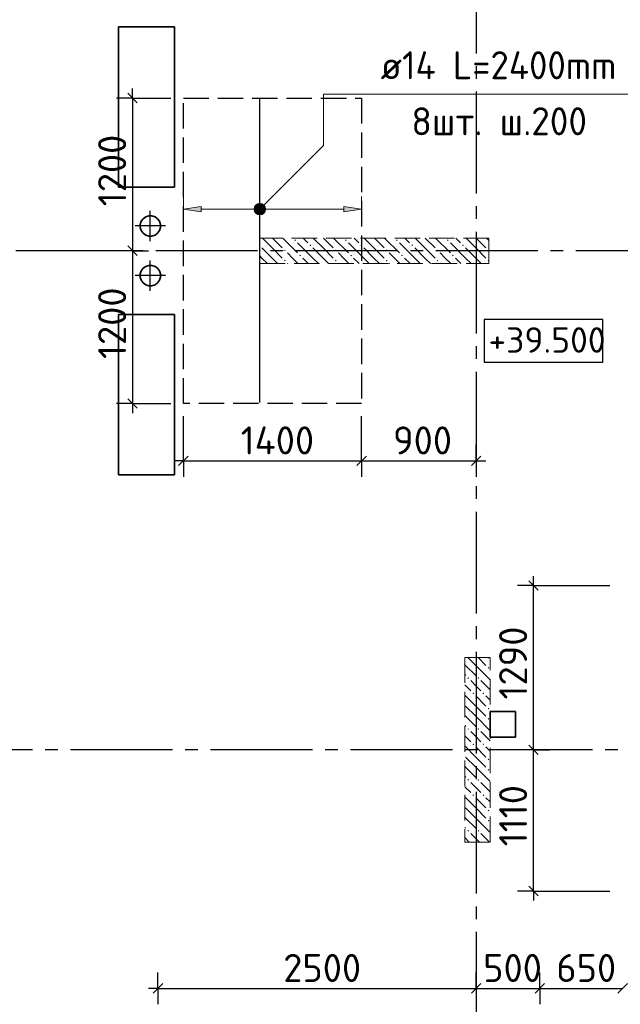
# Model space of a CAD drawing. Header units: millimetres. Extents: x 40580 to 1930067, y -240640 to 81020.
# Tile 333 of 656: x 1000484 to 1005202, y -217819 to -210084. Entities that reach past the tile are written whole.
import ezdxf

# ---------------------------------------------------------------- set-up
doc = ezdxf.new("R2010")
doc.units = ezdxf.units.MM
for name, pattern in [('______2', [270, 200, -70]), ('______5', [1100, 800, -100, 100, -100]), ('CENTER', [2, 1.25, -0.25, 0.25, -0.25])]:
    doc.linetypes.add(name, pattern=pattern)
for name, color, linetype, lineweight in [('Standard', 7, 'Continuous', 25), ('Высотные отметки', 7, 'Continuous', 25), ('ДОП Верх по Х', 7, 'Continuous', 25), ('ЖБ Перекрытие верхний уровень', 7, 'Continuous', 35), ('ОСИ', 7, 'CENTER', 15), ('Позиционная метка номер позиции', 7, 'Continuous', 13), ('Примечания', 7, 'Continuous', 13)]:
    doc.layers.add(name, color=color, linetype=linetype, lineweight=lineweight)
doc.layers.add('ЖБ Пилон', color=7, linetype='______2', lineweight=13, true_color=0xa0a0a0)
doc.styles.add('GOST 2.304', font='isocpeur.ttf', dxfattribs={"width": 0.8})
doc.styles.add('ISOCPEUR', font='isocpeur.ttf')

msp = doc.modelspace()

# ---------------------------------------------------------------- hatches: boundary and pattern name
at = {"layer": 'ДОП Верх по Х', "linetype": 'Continuous', "lineweight": 13, "transparency": 33554687}
for points in [[(1002337.9, -211554.2), (1002351.4, -211605.2), (1002351.4, -211540.7)], [(1002351.4, -211540.7), (1002370.1, -211610.4), (1002370.1, -211535.4)], [(1002351.4, -211540.7), (1002351.4, -211605.2), (1002370.1, -211610.4)], [(1002370.1, -211535.4), (1002370.1, -211610.4), (1002388.9, -211605.2)], [(1002370.1, -211535.4), (1002388.9, -211605.2), (1002388.9, -211540.7)], [(1002388.9, -211540.7), (1002388.9, -211605.2), (1002402.4, -211591.7)], [(1002388.9, -211540.7), (1002402.4, -211591.7), (1002402.4, -211554.2)], [(1002337.9, -211591.7), (1002337.9, -211554.2), (1002332.6, -211572.9)], [(1002337.9, -211554.2), (1002337.9, -211591.7), (1002351.4, -211605.2)], [(1002402.4, -211554.2), (1002402.4, -211591.7), (1002407.6, -211572.9)], [(1003030.1, -211592.9), (1003170.1, -211572.9), (1003030.1, -211552.9)]]:
    msp.add_hatch(color=7, dxfattribs=at).paths.add_polyline_path(points)
msp.add_hatch(color=7, dxfattribs=at).paths.add_polyline_path([(1001910.1, -211592.9), (1001770.1, -211572.9), (1001910.1, -211552.9)], flags=16)
at = {"layer": 'ЖБ Пилон', "linetype": 'Continuous', "lineweight": -3, "transparency": 33554687}
for points in [[(1002370.1, -211853), (1002373.6, -211856.5), (1002370.1, -211860)], [(1002640.6, -211816.5), (1002647.1, -211810), (1002653.6, -211816.5), (1002647.1, -211823)], [(1002760.6, -211856.5), (1002767.1, -211850), (1002773.6, -211856.5), (1002767.1, -211863)], [(1003040.6, -211816.5), (1003047.1, -211810), (1003053.6, -211816.5), (1003047.1, -211823)], [(1003160.6, -211856.5), (1003167.1, -211850), (1003173.6, -211856.5), (1003167.1, -211863)], [(1003440.6, -211816.5), (1003447.1, -211810), (1003453.6, -211816.5), (1003447.1, -211823)], [(1003560.6, -211856.5), (1003567.1, -211850), (1003573.6, -211856.5), (1003567.1, -211863)], [(1003840.6, -211816.5), (1003847.1, -211810), (1003853.6, -211816.5), (1003847.1, -211823)], [(1003960.6, -211856.5), (1003967.1, -211850), (1003973.6, -211856.5), (1003967.1, -211863)], [(1002560.6, -211896.5), (1002567.1, -211890), (1002573.6, -211896.5), (1002567.1, -211903)], [(1002680.6, -211936.5), (1002687.1, -211930), (1002693.6, -211936.5), (1002687.1, -211943)], [(1002960.6, -211896.5), (1002967.1, -211890), (1002973.6, -211896.5), (1002967.1, -211903)], [(1003080.6, -211936.5), (1003087.1, -211930), (1003093.6, -211936.5), (1003087.1, -211943)], [(1003360.6, -211896.5), (1003367.1, -211890), (1003373.6, -211896.5), (1003367.1, -211903)], [(1003480.6, -211936.5), (1003487.1, -211930), (1003493.6, -211936.5), (1003487.1, -211943)], [(1003760.6, -211896.5), (1003767.1, -211890), (1003773.6, -211896.5), (1003767.1, -211903)], [(1003880.6, -211936.5), (1003887.1, -211930), (1003893.6, -211936.5), (1003887.1, -211943)], [(1004160.6, -211896.5), (1004167.1, -211890), (1004170.1, -211893), (1004170.1, -211900), (1004167.1, -211903)], [(1002560.6, -211976.5), (1002567.1, -211970), (1002573.6, -211976.5), (1002567.1, -211983)], [(1002960.6, -211976.5), (1002967.1, -211970), (1002973.6, -211976.5), (1002967.1, -211983)], [(1003360.6, -211976.5), (1003367.1, -211970), (1003373.6, -211976.5), (1003367.1, -211983)], [(1003760.6, -211976.5), (1003767.1, -211970), (1003773.6, -211976.5), (1003767.1, -211983)], [(1004160.6, -211976.5), (1004167.1, -211970), (1004170.1, -211973.1), (1004170.1, -211980), (1004167.1, -211983)], [(1004160.6, -215096.5), (1004162.5, -215094.6), (1004171.7, -215094.6), (1004173.6, -215096.5), (1004167.1, -215103)], [(1004160.6, -215176.5), (1004167.1, -215170), (1004173.6, -215176.5), (1004167.1, -215183)], [(1004000.6, -215256.5), (1004007.1, -215250), (1004013.6, -215256.5), (1004007.1, -215263)], [(1004080.6, -215256.5), (1004087.1, -215250), (1004093.6, -215256.5), (1004087.1, -215263)], [(1004040.6, -215376.5), (1004047.1, -215370), (1004053.6, -215376.5), (1004047.1, -215383)], [(1004120.6, -215376.5), (1004127.1, -215370), (1004133.6, -215376.5), (1004127.1, -215383)], [(1004160.6, -215496.5), (1004167.1, -215490), (1004173.6, -215496.5), (1004167.1, -215503)], [(1004160.6, -215576.5), (1004167.1, -215570), (1004173.6, -215576.5), (1004167.1, -215583)], [(1004000.6, -215656.5), (1004007.1, -215650), (1004013.6, -215656.5), (1004007.1, -215663)], [(1004080.6, -215656.5), (1004087.1, -215650), (1004093.6, -215656.5), (1004087.1, -215663)], [(1004040.6, -215776.5), (1004047.1, -215770), (1004053.6, -215776.5), (1004047.1, -215783)], [(1004120.6, -215776.5), (1004127.1, -215770), (1004133.6, -215776.5), (1004127.1, -215783)], [(1004160.6, -215896.5), (1004167.1, -215890), (1004173.6, -215896.5), (1004167.1, -215903)], [(1004160.6, -215976.5), (1004167.1, -215970), (1004173.6, -215976.5), (1004167.1, -215983)], [(1004000.6, -216056.5), (1004007.1, -216050), (1004013.6, -216056.5), (1004007.1, -216063)], [(1004080.6, -216056.5), (1004087.1, -216050), (1004093.6, -216056.5), (1004087.1, -216063)], [(1004040.6, -216176.5), (1004047.1, -216170), (1004053.6, -216176.5), (1004047.1, -216183)], [(1004120.6, -216176.5), (1004127.1, -216170), (1004133.6, -216176.5), (1004127.1, -216183)], [(1004160.6, -216296.5), (1004167.1, -216290), (1004173.6, -216296.5), (1004167.1, -216303)], [(1004160.6, -216376.5), (1004167.1, -216370), (1004173.6, -216376.5), (1004167.1, -216383)], [(1004000.6, -216456.5), (1004007.1, -216450), (1004013.6, -216456.5), (1004007.1, -216463)], [(1004080.6, -216456.5), (1004087.1, -216450), (1004093.6, -216456.5), (1004087.1, -216463)]]:
    msp.add_hatch(color=7, dxfattribs=at).paths.add_polyline_path(points, flags=16)
at = {"layer": 'Позиционная метка номер позиции', "linetype": 'Continuous', "lineweight": 13, "transparency": 33554687}
for points in [[(1002326.9, -211561.5), (1002402, -211604.7), (1002338.3, -211541.1)], [(1002338.3, -211541.1), (1002413.4, -211584.4), (1002358.7, -211529.6)], [(1002338.3, -211541.1), (1002402, -211604.7), (1002413.4, -211584.4)], [(1002358.7, -211529.6), (1002413.4, -211584.4), (1002413.4, -211561.5)], [(1002358.7, -211529.6), (1002413.4, -211561.5), (1002381.6, -211529.6)], [(1002381.6, -211529.6), (1002413.4, -211561.5), (1002402, -211541.1)], [(1002326.9, -211584.4), (1002381.6, -211616.2), (1002326.9, -211561.5)], [(1002326.9, -211561.5), (1002381.6, -211616.2), (1002402, -211604.7)], [(1002358.7, -211616.2), (1002326.9, -211584.4), (1002338.3, -211604.7)], [(1002326.9, -211584.4), (1002358.7, -211616.2), (1002381.6, -211616.2)]]:
    msp.add_hatch(color=7, dxfattribs=at).paths.add_polyline_path(points)

# ---------------------------------------------------------------- linework, layer by layer
at = {"layer": 'Standard', "color": 7, "linetype": 'Continuous', "lineweight": 25, "transparency": 33554687}
for p, q in [((1001332.6, -210662.1), (1001407.6, -210737.1)), ((1001332.6, -211862.1), (1001407.6, -211937.1)), ((1001332.6, -213062.1), (1001407.6, -213137.1)), ((1001732.6, -213587), (1001807.6, -213512)), ((1003132.6, -213587), (1003207.6, -213512)), ((1004032.6, -213587), (1004107.6, -213512)), ((1004557.7, -214567.1), (1004482.7, -214492.1)), ((1004557.7, -215857.1), (1004482.7, -215782.2)), ((1004557.7, -216967.1), (1004482.7, -216892.1)), ((1001532.6, -217731.3), (1001607.6, -217656.3)), ((1004032.6, -217731.3), (1004107.6, -217656.3)), ((1004532.6, -217731.3), (1004607.6, -217656.3)), ((1005182.6, -217731.3), (1005257.6, -217656.3))]:
    msp.add_line(p, q, dxfattribs=at)
at = {"layer": 'Standard', "color": 7, "linetype": 'Continuous', "lineweight": -3, "transparency": 33554687}
for p, q in [((1001370.1, -210699.6), (1001370.1, -210624.6)), ((1001370.1, -211899.6), (1001370.1, -213099.6)), ((1001370.1, -213099.6), (1001370.1, -213174.6)), ((1001770.1, -213549.5), (1001695.1, -213549.5)), ((1001770.1, -213549.5), (1003170.1, -213549.5)), ((1003170.1, -213549.5), (1004070.1, -213549.5)), ((1004070.1, -213549.5), (1004145.1, -213549.5)), ((1004520.2, -214529.6), (1004520.2, -214454.6)), ((1004520.2, -215819.6), (1004520.2, -214529.6)), ((1004520.2, -216929.6), (1004520.2, -217004.6)), ((1001570.1, -217693.8), (1001495.1, -217693.8)), ((1001570.1, -217693.8), (1004070.1, -217693.8)), ((1004070.1, -217693.8), (1004570.1, -217693.8)), ((1004570.1, -217693.8), (1005220.1, -217693.8))]:
    msp.add_line(p, q, dxfattribs=at)
at = {"layer": 'Standard', "color": 251, "linetype": 'Continuous', "lineweight": -3, "true_color": 0x656565, "transparency": 33554687}
for p, q in [((1001370.1, -210699.6), (1001245.1, -210699.6)), ((1001370.1, -210699.6), (1001495.1, -210699.6)), ((1001370.1, -210699.6), (1001670.1, -210699.6)), ((1001370.1, -211899.6), (1001245.1, -211899.6)), ((1001370.1, -211899.6), (1001495.1, -211899.6)), ((1001370.1, -211899.6), (1001370.1, -211899.6)), ((1001370.1, -213099.6), (1001245.1, -213099.6)), ((1001370.1, -213099.6), (1001495.1, -213099.6)), ((1001370.1, -213099.6), (1001670.1, -213099.6)), ((1001770.1, -213549.5), (1001770.1, -213199.6)), ((1001770.1, -213549.5), (1001770.1, -213424.5)), ((1003170.1, -213549.5), (1003170.1, -213424.5)), ((1004070.1, -213549.5), (1004070.1, -213424.5)), ((1001770.1, -213549.5), (1001770.1, -213674.5)), ((1003170.1, -213549.5), (1003170.1, -213674.5)), ((1004070.1, -213549.5), (1004070.1, -213674.5)), ((1004070.1, -213549.5), (1004070.1, -213549.5)), ((1004520.2, -214529.6), (1004395.2, -214529.6)), ((1004520.2, -214529.6), (1004645.2, -214529.6)), ((1004520.2, -214529.6), (1005120.1, -214529.6)), ((1004520.2, -215819.6), (1004395.2, -215819.6)), ((1004520.2, -215819.6), (1004645.2, -215819.6)), ((1004520.2, -215819.6), (1004520.2, -215819.6)), ((1004520.2, -216929.6), (1004395.2, -216929.6)), ((1004520.2, -216929.6), (1004645.2, -216929.6)), ((1004520.2, -216929.6), (1005120.1, -216929.6)), ((1001570.1, -217693.8), (1001570.1, -217568.8)), ((1004070.1, -217693.8), (1004070.1, -217568.8)), ((1004570.1, -217693.8), (1004570.1, -217568.8)), ((1001570.1, -217693.8), (1001570.1, -217818.8)), ((1001570.1, -217693.8), (1001570.1, -217794.6)), ((1004070.1, -217693.8), (1004070.1, -217818.8)), ((1004070.1, -217693.8), (1004070.1, -217693.8)), ((1004570.1, -217693.8), (1004570.1, -217818.8)), ((1004570.1, -217693.8), (1004570.1, -217794.6))]:
    msp.add_line(p, q, dxfattribs=at)
at = {"layer": 'Standard', "color": 8, "linetype": '______5', "lineweight": -3, "transparency": 33554687}
for p, q in [((1001510.1, -211824.1), (1001510.1, -211585.1)), ((1001629.7, -211704.6), (1001390.6, -211704.6)), ((1001510.1, -212214.2), (1001510.1, -211975.1)), ((1001629.7, -212094.6), (1001390.6, -212094.6))]:
    msp.add_line(p, q, dxfattribs=at)
at = {"layer": 'Standard', "color": 7, "linetype": 'Continuous', "lineweight": -3, "transparency": 33554687}
for points in [[(1001370.1, -210699.6), (1001370.1, -211630.9), (1001370.1, -211630.9), (1001370.1, -211899.6)], [(1004520.2, -216929.6), (1004520.2, -216639.5), (1004520.2, -216639.5), (1004520.2, -215819.6)]]:
    msp.add_lwpolyline(points, dxfattribs=at)
at = {"layer": 'Standard', "color": 251, "linetype": 'Continuous', "lineweight": -3, "true_color": 0x656565, "transparency": 33554687}
msp.add_lwpolyline([(1003170.1, -213549.5), (1003170.1, -213532.5), (1003170.1, -213532.5), (1003170.1, -213199.6)], dxfattribs=at)
at = {"layer": 'Высотные отметки', "color": 7, "linetype": 'Continuous', "lineweight": -3, "transparency": 33554687}
msp.add_lwpolyline([(1004132.2, -212773.8), (1005063.8, -212773.8), (1005063.8, -212440.5), (1004132.2, -212440.5), (1004132.2, -212773.8)], dxfattribs=at)
at = {"layer": 'ДОП Верх по Х', "color": 7, "linetype": 'Continuous', "lineweight": -3, "transparency": 33554687}
msp.add_line((1002370.1, -213092.6), (1002370.1, -210706.6), dxfattribs=at)
at = {"layer": 'ДОП Верх по Х', "color": 251, "linetype": 'Continuous', "lineweight": 13, "true_color": 0x494949, "transparency": 33554687}
for p, q in [((1001770.1, -211572.9), (1001770.1, -211472.9)), ((1002370.1, -211535.4), (1002370.1, -211535.4)), ((1003170.1, -211572.9), (1003170.1, -211472.9)), ((1001770.1, -211572.9), (1001910.1, -211552.9)), ((1001910.1, -211592.9), (1001770.1, -211572.9)), ((1001770.1, -211572.9), (1001770.1, -211672.9)), ((1001770.1, -211572.9), (1001770.1, -211572.9)), ((1001910.1, -211552.9), (1001910.1, -211592.9)), ((1001910.1, -211572.9), (1002340.1, -211572.9)), ((1002370.1, -211610.4), (1002370.1, -211610.4)), ((1002400.1, -211572.9), (1003030.1, -211572.9)), ((1003170.1, -211572.9), (1003030.1, -211552.9)), ((1003030.1, -211552.9), (1003030.1, -211592.9)), ((1003030.1, -211592.9), (1003170.1, -211572.9)), ((1003170.1, -211572.9), (1003170.1, -211672.9)), ((1003170.1, -211572.9), (1003170.1, -211572.9))]:
    msp.add_line(p, q, dxfattribs=at)
msp.add_circle((1002370.1, -211572.9), 37.5, dxfattribs=at)
at = {"layer": 'ЖБ Перекрытие верхний уровень', "transparency": 33554687}
for p, q in [((1001700.1, -210139.6), (1001260.1, -210139.6)), ((1001260.1, -210139.6), (1001260.1, -211399.6)), ((1001700.1, -211399.6), (1001700.1, -210139.6)), ((1001260.1, -211399.6), (1001360.1, -211399.6)), ((1001360.1, -211399.6), (1001700.1, -211399.6)), ((1001497.5, -211625), (1001473.5, -211632.8)), ((1001522.8, -211625), (1001497.5, -211625)), ((1001546.8, -211632.8), (1001522.8, -211625)), ((1001438.3, -211668), (1001430.5, -211692)), ((1001430.5, -211692), (1001430.5, -211717.3)), ((1001453.1, -211647.6), (1001438.3, -211668)), ((1001473.5, -211632.8), (1001453.1, -211647.6)), ((1001567.2, -211647.6), (1001546.8, -211632.8)), ((1001582, -211668), (1001567.2, -211647.6)), ((1001589.8, -211692), (1001582, -211668)), ((1001589.8, -211717.3), (1001589.8, -211692)), ((1001430.5, -211717.3), (1001438.3, -211741.3)), ((1001438.3, -211741.3), (1001453.1, -211761.7)), ((1001453.1, -211761.7), (1001473.5, -211776.5)), ((1001473.5, -211776.5), (1001497.5, -211784.3)), ((1001522.8, -211784.3), (1001546.8, -211776.5)), ((1001546.8, -211776.5), (1001567.2, -211761.7)), ((1001567.2, -211761.7), (1001582, -211741.3)), ((1001582, -211741.3), (1001589.8, -211717.3)), ((1001497.5, -211784.3), (1001522.8, -211784.3)), ((1001438.3, -212058), (1001430.5, -212082)), ((1001430.5, -212082), (1001430.5, -212107.3)), ((1001453.1, -212037.6), (1001438.3, -212058)), ((1001473.5, -212022.8), (1001453.1, -212037.6)), ((1001497.5, -212015), (1001473.5, -212022.8)), ((1001522.8, -212015), (1001497.5, -212015)), ((1001546.8, -212022.8), (1001522.8, -212015)), ((1001567.2, -212037.6), (1001546.8, -212022.8)), ((1001582, -212058), (1001567.2, -212037.6)), ((1001589.8, -212082), (1001582, -212058)), ((1001589.8, -212107.3), (1001589.8, -212082)), ((1001430.5, -212107.3), (1001438.3, -212131.3)), ((1001438.3, -212131.3), (1001453.1, -212151.7)), ((1001453.1, -212151.7), (1001473.5, -212166.5)), ((1001473.5, -212166.5), (1001497.5, -212174.3)), ((1001522.8, -212174.3), (1001546.8, -212166.5)), ((1001546.8, -212166.5), (1001567.2, -212151.7)), ((1001567.2, -212151.7), (1001582, -212131.3)), ((1001582, -212131.3), (1001589.8, -212107.3)), ((1001497.5, -212174.3), (1001522.8, -212174.3)), ((1001700.1, -212399.6), (1001260.1, -212399.6)), ((1001260.1, -212399.6), (1001260.1, -213659.6)), ((1001700.1, -213659.6), (1001700.1, -212399.6)), ((1001260.1, -213659.6), (1001700.1, -213659.6)), ((1004380.1, -215519.6), (1004180.1, -215519.6)), ((1004180.1, -215519.6), (1004180.1, -215719.6)), ((1004380.1, -215719.6), (1004380.1, -215519.6)), ((1004180.1, -215719.6), (1004380.1, -215719.6))]:
    msp.add_line(p, q, dxfattribs=at)
at = {"layer": 'ЖБ Пилон', "color": 253, "linetype": '______2', "lineweight": 13, "true_color": 0xa0a0a0, "transparency": 33554687}
for p, q in [((1004170.1, -211799.6), (1002370.1, -211799.6)), ((1002370.1, -211799.6), (1002370.1, -211999.6)), ((1004170.1, -211999.6), (1004170.1, -211799.6)), ((1002370.1, -211999.6), (1004170.1, -211999.6)), ((1003980.1, -215094.6), (1003980.1, -216544.6)), ((1004180.1, -215094.6), (1003980.1, -215094.6)), ((1004180.1, -216544.6), (1004180.1, -215094.6)), ((1003980.1, -216544.6), (1004180.1, -216544.6))]:
    msp.add_line(p, q, dxfattribs=at)
at = {"layer": 'ЖБ Пилон', "color": 9, "linetype": 'Continuous', "lineweight": -3, "true_color": 0xc7c7c7, "transparency": 33554687}
for p, q in [((1002467.1, -211876.5), (1002390.2, -211799.6)), ((1002470.2, -211799.6), (1002547.1, -211876.5)), ((1002550.2, -211799.6), (1002667.1, -211916.5)), ((1002787.1, -211956.5), (1002667.1, -211836.5)), ((1002710.2, -211799.6), (1002747.1, -211836.5)), ((1002867.1, -211876.5), (1002790.2, -211799.6)), ((1002870.2, -211799.6), (1002947.1, -211876.5)), ((1002950.2, -211799.6), (1003067.1, -211916.5)), ((1003187.1, -211956.5), (1003067.1, -211836.5)), ((1003110.2, -211799.6), (1003147.1, -211836.5)), ((1003267.1, -211876.5), (1003190.2, -211799.6)), ((1003270.2, -211799.6), (1003347.1, -211876.5)), ((1003350.2, -211799.6), (1003467.1, -211916.5)), ((1003587.1, -211956.5), (1003467.1, -211836.5)), ((1003510.2, -211799.6), (1003547.1, -211836.5)), ((1003667.1, -211876.5), (1003590.2, -211799.6)), ((1003670.2, -211799.6), (1003747.1, -211876.5)), ((1003750.2, -211799.6), (1003867.1, -211916.5)), ((1003987.1, -211956.5), (1003867.1, -211836.5)), ((1003910.2, -211799.6), (1003947.1, -211836.5)), ((1004067.1, -211876.5), (1003990.2, -211799.6)), ((1004070.2, -211799.6), (1004147.1, -211876.5)), ((1004150.2, -211799.6), (1004170.1, -211819.5)), ((1002387.1, -211876.5), (1002467.1, -211956.5)), ((1002467.1, -211876.5), (1002547.1, -211956.5)), ((1002627.1, -211956.5), (1002587.1, -211916.5)), ((1002787.1, -211876.5), (1002867.1, -211956.5)), ((1002867.1, -211876.5), (1002947.1, -211956.5)), ((1003027.1, -211956.5), (1002987.1, -211916.5)), ((1003187.1, -211876.5), (1003267.1, -211956.5)), ((1003267.1, -211876.5), (1003347.1, -211956.5)), ((1003427.1, -211956.5), (1003387.1, -211916.5)), ((1003587.1, -211876.5), (1003667.1, -211956.5)), ((1003667.1, -211876.5), (1003747.1, -211956.5)), ((1003827.1, -211956.5), (1003787.1, -211916.5)), ((1003987.1, -211876.5), (1004067.1, -211956.5)), ((1004067.1, -211876.5), (1004147.1, -211956.5)), ((1002387.1, -211956.5), (1002370.1, -211939.5)), ((1002387.1, -211956.5), (1002430.2, -211999.6)), ((1002467.1, -211956.5), (1002510.2, -211999.6)), ((1002587.1, -211996.5), (1002590.2, -211999.6)), ((1002667.1, -211996.5), (1002627.1, -211956.5)), ((1002707.1, -211956.5), (1002750.2, -211999.6)), ((1002787.1, -211956.5), (1002830.2, -211999.6)), ((1002867.1, -211956.5), (1002910.2, -211999.6)), ((1002987.1, -211996.5), (1002990.2, -211999.6)), ((1003067.1, -211996.5), (1003027.1, -211956.5)), ((1003107.1, -211956.5), (1003150.2, -211999.6)), ((1003187.1, -211956.5), (1003230.2, -211999.6)), ((1003267.1, -211956.5), (1003310.2, -211999.6)), ((1003387.1, -211996.5), (1003390.2, -211999.6)), ((1003467.1, -211996.5), (1003427.1, -211956.5)), ((1003507.1, -211956.5), (1003550.2, -211999.6)), ((1003587.1, -211956.5), (1003630.2, -211999.6)), ((1003667.1, -211956.5), (1003710.2, -211999.6)), ((1003787.1, -211996.5), (1003790.2, -211999.6)), ((1003867.1, -211996.5), (1003827.1, -211956.5)), ((1003907.1, -211956.5), (1003950.2, -211999.6)), ((1003987.1, -211956.5), (1004030.2, -211999.6)), ((1004067.1, -211956.5), (1004110.2, -211999.6)), ((1004005.2, -215094.6), (1004067.1, -215156.5)), ((1004085.2, -215094.6), (1004147.1, -215156.5)), ((1003987.1, -215156.5), (1003980.1, -215149.6)), ((1003987.1, -215156.5), (1004067.1, -215236.5)), ((1004067.1, -215156.5), (1004180.1, -215269.6)), ((1003980.1, -215229.6), (1003987.1, -215236.5)), ((1003980.1, -215309.6), (1004027.1, -215356.5)), ((1004067.1, -215316.5), (1004027.1, -215276.5)), ((1004107.1, -215356.5), (1004067.1, -215316.5)), ((1004107.1, -215276.5), (1004180.1, -215349.6)), ((1004067.1, -215476.5), (1003980.1, -215389.6)), ((1004067.1, -215396.5), (1004147.1, -215476.5)), ((1004147.1, -215396.5), (1004180.1, -215429.6)), ((1003987.1, -215476.5), (1004067.1, -215556.5)), ((1004067.1, -215476.5), (1004147.1, -215556.5)), ((1003987.1, -215556.5), (1003980.1, -215549.6)), ((1003987.1, -215556.5), (1004067.1, -215636.5)), ((1004067.1, -215556.5), (1004180.1, -215669.6)), ((1003980.1, -215629.6), (1003987.1, -215636.5)), ((1003980.1, -215709.6), (1004027.1, -215756.5)), ((1004067.1, -215716.5), (1004027.1, -215676.5)), ((1004107.1, -215756.5), (1004067.1, -215716.5)), ((1004107.1, -215676.5), (1004180.1, -215749.6)), ((1004067.1, -215876.5), (1003980.1, -215789.6)), ((1004067.1, -215796.5), (1004147.1, -215876.5)), ((1004147.1, -215796.5), (1004180.1, -215829.6)), ((1003987.1, -215876.5), (1004067.1, -215956.5)), ((1004067.1, -215876.5), (1004147.1, -215956.5)), ((1003987.1, -215956.5), (1003980.1, -215949.6)), ((1003987.1, -215956.5), (1004067.1, -216036.5)), ((1004067.1, -215956.5), (1004180.1, -216069.6)), ((1003980.1, -216029.6), (1003987.1, -216036.5)), ((1003980.1, -216109.6), (1004027.1, -216156.5)), ((1004067.1, -216116.5), (1004027.1, -216076.5)), ((1004107.1, -216076.5), (1004180.1, -216149.6)), ((1004107.1, -216156.5), (1004067.1, -216116.5)), ((1004067.1, -216276.5), (1003980.1, -216189.6)), ((1004067.1, -216196.5), (1004147.1, -216276.5)), ((1004147.1, -216196.5), (1004180.1, -216229.6)), ((1003987.1, -216276.5), (1004067.1, -216356.5)), ((1004067.1, -216276.5), (1004147.1, -216356.5)), ((1003987.1, -216356.5), (1003980.1, -216349.6)), ((1003987.1, -216356.5), (1004067.1, -216436.5)), ((1004067.1, -216356.5), (1004180.1, -216469.6)), ((1003980.1, -216429.6), (1003987.1, -216436.5)), ((1004067.1, -216516.5), (1004027.1, -216476.5)), ((1004107.1, -216476.5), (1004175.2, -216544.6)), ((1003980.1, -216509.6), (1004015.2, -216544.6)), ((1004095.2, -216544.6), (1004067.1, -216516.5))]:
    msp.add_line(p, q, dxfattribs=at)
at = {"layer": 'ОСИ', "color": 8, "linetype": '______5', "lineweight": -3, "transparency": 33554687}
for p, q in [((1004070.1, -200749.6), (1004070.1, -224519.7)), ((1012253.3, -211899.6), (993046.1, -211899.6)), ((1013783.1, -215819.6), (993046.1, -215819.6))]:
    msp.add_line(p, q, dxfattribs=at)
at = {"layer": 'Позиционная метка номер позиции', "color": 7, "linetype": 'Continuous', "lineweight": 13, "transparency": 33554687}
for p, q in [((1002338.3, -211541.1), (1002338.3, -211541.1)), ((1002402, -211541.1), (1002402, -211541.1)), ((1002338.3, -211604.7), (1002338.3, -211604.7)), ((1002402, -211604.7), (1002402, -211604.7))]:
    msp.add_line(p, q, dxfattribs=at)
msp.add_lwpolyline([(1002370.1, -211572.9), (1002870.1, -211072.9), (1002870.1, -210669.6), (1005499, -210669.6)], dxfattribs=at)
msp.add_circle((1002370.1, -211572.9), 45, dxfattribs=at)
at = {"layer": 'Примечания', "color": 7, "linetype": '______2', "lineweight": -3, "transparency": 33554687}
for p, q in [((1001770.1, -210699.6), (1003170.1, -210699.6)), ((1001770.1, -213099.6), (1001770.1, -210699.6)), ((1003170.1, -210699.6), (1003170.1, -213099.6)), ((1003170.1, -213099.6), (1001770.1, -213099.6))]:
    msp.add_line(p, q, dxfattribs=at)

# ---------------------------------------------------------------- texts
at = {"layer": 'Standard', "color": 7, "linetype": 'Continuous', "lineweight": 25, "transparency": 33554687, "char_height": 220, "attachment_point": 7, "rotation": 90, "style": 'ISOCPEUR'}
for s, insert, width in [('1200', (1001320.1, -211549.9), 625.741), ('1200', (1001320.1, -212749.9), 625.741), ('1290', (1004470.2, -215424.9), 625.735), ('1110', (1004470.2, -216578), 531.967)]:
    msp.add_mtext(s, dxfattribs=dict(at, insert=insert, width=width))
at = {"layer": 'Standard', "color": 7, "linetype": 'Continuous', "lineweight": 25, "transparency": 33554687, "char_height": 220, "attachment_point": 7, "style": 'ISOCPEUR'}
for s, insert, width in [('1400', (1002219.9, -213499.4), 625.741), ('900', (1003416.8, -213499.5), 531.973), ('2500', (1002554.3, -217643.8), 657.046), ('500', (1004124.7, -217643.8), 516.384), ('650', (1004699.6, -217643.8), 516.396)]:
    msp.add_mtext(s, dxfattribs=dict(at, insert=insert, width=width))
at = {"layer": 'Высотные отметки', "color": 7, "linetype": 'Continuous', "lineweight": -3, "transparency": 33554687, "insert": (1004166.2, -212700.5), "char_height": 200, "width": 870.467, "attachment_point": 7, "style": 'GOST 2.304'}
msp.add_mtext('\\W1.02;+39.500', dxfattribs=at)
at = {"layer": 'ДОП Верх по Х', "color": 7, "linetype": 'Continuous', "lineweight": 13, "transparency": 33554687, "char_height": 220, "attachment_point": 7, "style": 'ISOCPEUR'}
for s, insert, width in [('\\W0.96;ø14 L=2400mm ', (1003319, -210552.3), 2195.77), ('\\W0.97;8шт. ш.200 ', (1003561, -210992.3), 1713.19)]:
    msp.add_mtext(s, dxfattribs=dict(at, insert=insert, width=width))

doc.saveas('drawing.dxf')
